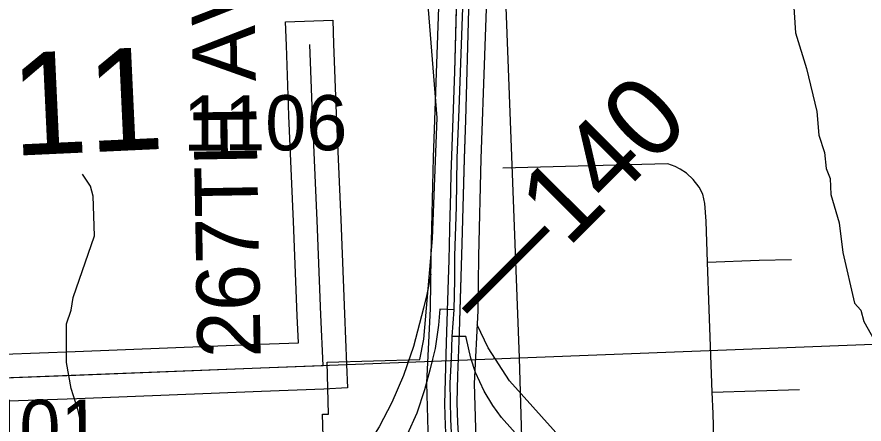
# Model space of a CAD drawing. Extents: x 128.7 to 185.5, y -21.4 to 12.6.
# Drawn here: x 150.614 to 151.689, y -9.264 to -8.747 of the extents above; entities that cross this region are included whole.
import ezdxf

# ---------------------------------------------------------------- set-up
doc = ezdxf.new("R2010")
doc.units = 0
for name, color, linetype in [('tdCoCityStreetMinor', 7, 'Continuous'), ('tdCoCorpBndry', 7, 'Continuous'), ('tdCoDivCarto', 7, 'Continuous'), ('tdCoHydroRiver', 7, 'Continuous'), ('tdCoPriCL', 7, 'Continuous'), ('tdCoPriDiv', 7, 'Continuous'), ('tdCoPrimary', 7, 'Continuous'), ('tdCoPriRamp', 7, 'Continuous'), ('tdCoSecRdNmbr', 7, 'Continuous'), ('tdCoSecRdTxt', 7, 'Continuous'), ('tdCoSecRteBand', 7, 'Continuous'), ('tdCoSecRteCL', 7, 'Continuous'), ('tdCoSectLine', 7, 'Continuous'), ('tdCoSectNmbr', 7, 'Continuous'), ('tdCoSurfAsphalt', 7, 'Continuous'), ('tdCoSurfBitum', 7, 'Continuous'), ('tdStHwyPriRefPost1', 7, 'Continuous')]:
    doc.layers.add(name, color=color, linetype=linetype)

msp = doc.modelspace()

# ---------------------------------------------------------------- linework, layer by layer
at = {"layer": 'tdCoCityStreetMinor'}
msp.add_line((151.4964, -9.2239), (151.6072, -9.2206), dxfattribs=at)
for points in [[(151.4905, -9.0586), (151.4888, -9.0068), (151.487, -8.9842), (151.4843, -8.9723), (151.4799, -8.9637), (151.4722, -8.9538), (151.4636, -8.9459), (151.4557, -8.9405), (151.4495, -8.9375), (151.4399, -8.9341), (151.3741, -8.9356), (151.2306, -8.9395)], [(151.4905, -9.0586), (151.5558, -9.0562), (151.597, -9.0554)], [(151.4964, -9.2239), (151.4925, -9.119), (151.4905, -9.0586)], [(151.4988, -9.2985), (151.4974, -9.2507), (151.4964, -9.2239)]]:
    msp.add_lwpolyline(points, dxfattribs=at)
at = {"layer": 'tdCoCorpBndry'}
msp.add_lwpolyline([(150.505, -9.4435), (150.628, -9.4324), (150.8828, -9.4193), (150.9392, -9.4182), (150.9616, -9.4108), (151.006, -9.388), (151.0058, -9.3802), (151.0019, -9.2518), (151.0094, -9.2516), (151.0076, -9.1858), (151.1255, -9.1825), (151.1305, -9.1567), (151.1412, -9.0287), (151.1472, -8.8755), (151.1314, -8.674)], dxfattribs=at)
at = {"layer": 'tdCoDivCarto'}
for p, q in [((151.1728, -8.6866), (151.1694, -8.8173)), ((151.1837, -8.8784), (151.1876, -8.7381)), ((151.1694, -8.8173), (151.1647, -8.947)), ((151.1822, -8.9276), (151.1837, -8.8784)), ((151.179, -9.0353), (151.1822, -8.9276)), ((151.1647, -8.947), (151.1637, -8.9883)), ((151.1637, -8.9883), (151.1634, -8.998)), ((151.1634, -8.998), (151.162, -9.0562)), ((151.1766, -9.1198), (151.179, -9.0355)), ((151.179, -9.0355), (151.179, -9.0353)), ((151.162, -9.0562), (151.1612, -9.0807)), ((151.1612, -9.0807), (151.1588, -9.1608)), ((151.1758, -9.1475), (151.1766, -9.1198)), ((151.1736, -9.2027), (151.1758, -9.1475)), ((151.1588, -9.1608), (151.1568, -9.2392)), ((151.1726, -9.237), (151.1736, -9.2027)), ((151.1568, -9.2392), (151.1575, -9.2661)), ((151.1736, -9.2629), (151.1726, -9.237)), ((151.1758, -9.2954), (151.1736, -9.2629))]:
    msp.add_line(p, q, dxfattribs=at)
for points in [[(151.1794, -8.533), (151.1795, -8.5423), (151.1768, -8.5731), (151.1728, -8.6866), (151.1694, -8.8173), (151.1647, -8.947), (151.1637, -8.9883)], [(151.1794, -8.533), (151.1795, -8.5423), (151.1768, -8.5731), (151.1728, -8.6866), (151.1694, -8.8173), (151.1647, -8.947), (151.1637, -8.9883)], [(151.1794, -8.533), (151.1795, -8.5423), (151.1768, -8.5731), (151.1728, -8.6866), (151.1694, -8.8173), (151.1647, -8.947), (151.1637, -8.9883)], [(151.1822, -8.9271), (151.1837, -8.8784), (151.1876, -8.7381), (151.1908, -8.6294), (151.1935, -8.5717), (151.1958, -8.5396), (151.1958, -8.533)], [(151.1822, -8.9276), (151.1837, -8.8784), (151.1876, -8.7381), (151.1908, -8.6294), (151.1935, -8.5717), (151.1958, -8.5396), (151.1958, -8.5335)], [(151.1822, -8.9276), (151.1837, -8.8784), (151.1876, -8.7381), (151.1908, -8.6294), (151.1935, -8.5717), (151.1958, -8.5396), (151.1958, -8.5335)], [(151.1766, -9.1193), (151.179, -9.0355), (151.179, -9.0353), (151.1822, -8.9271)], [(151.1766, -9.1198), (151.179, -9.0355), (151.179, -9.0353), (151.1822, -8.9276)], [(151.1766, -9.1198), (151.179, -9.0355), (151.179, -9.0353), (151.1822, -8.9276)], [(151.1637, -8.9883), (151.1634, -8.998), (151.162, -9.0562), (151.1612, -9.0807)], [(151.1637, -8.9883), (151.1634, -8.998), (151.162, -9.0562), (151.1612, -9.0807)], [(151.1637, -8.9883), (151.1634, -8.998), (151.162, -9.0562), (151.1612, -9.0807)], [(151.1612, -9.0807), (151.1588, -9.1608), (151.1568, -9.2392), (151.1575, -9.2661), (151.1588, -9.2917), (151.1617, -9.3223), (151.1677, -9.3596)], [(151.1612, -9.0807), (151.1588, -9.1608), (151.1568, -9.2392), (151.1575, -9.2661), (151.1588, -9.2917), (151.1617, -9.3223), (151.1677, -9.3596)], [(151.1612, -9.0807), (151.1588, -9.1608), (151.1568, -9.2392), (151.1575, -9.2661), (151.1588, -9.2917), (151.1617, -9.3223), (151.1677, -9.3596)], [(151.1836, -9.3572), (151.1832, -9.3541), (151.1783, -9.3189), (151.1758, -9.2954), (151.1736, -9.2629), (151.1726, -9.237), (151.1736, -9.2027), (151.1758, -9.1475), (151.1766, -9.1193)], [(151.1837, -9.3578), (151.1832, -9.3541), (151.1783, -9.3189), (151.1758, -9.2954), (151.1736, -9.2629), (151.1726, -9.237), (151.1736, -9.2027), (151.1758, -9.1475), (151.1766, -9.1198)], [(151.1865, -9.3764), (151.1832, -9.3541), (151.1783, -9.3189), (151.1758, -9.2954), (151.1736, -9.2629), (151.1726, -9.237), (151.1736, -9.2027), (151.1758, -9.1475), (151.1766, -9.1198)]]:
    msp.add_lwpolyline(points, dxfattribs=at)
at = {"layer": 'tdCoHydroRiver'}
for points in [[(151.5983, -8.7094), (151.6018, -8.7676), (151.616, -8.8129), (151.6289, -8.8677), (151.6316, -8.8976), (151.6386, -8.9195), (151.6409, -8.9399), (151.6461, -8.9524), (151.6468, -8.9728), (151.6575, -9.0088), (151.6619, -9.0465), (151.6767, -9.1107), (151.6849, -9.1199), (151.6886, -9.134), (151.702, -9.1572)], [(150.7104, -9.3301), (150.6918, -9.2471), (150.6829, -9.219), (150.6771, -9.186), (150.677, -9.1371), (150.6827, -9.1195), (150.6853, -9.1037), (150.7126, -9.0254), (150.7109, -8.975), (150.7073, -8.9624), (150.6973, -8.947)]]:
    msp.add_lwpolyline(points, dxfattribs=at)
at = {"layer": 'tdCoPriCL'}
for points in [[(151.1688, -9.1191), (151.1698, -9.081), (151.1696, -9.0507), (151.172, -8.9886), (151.1727, -8.9268), (151.1752, -8.8644), (151.1824, -8.665), (151.1867, -8.5329), (151.1867, -8.529), (151.1871, -8.5098), (151.1875, -8.4894), (151.1904, -8.3282), (151.1906, -8.3149), (151.1909, -8.2996), (151.1916, -8.2599), (151.1958, -8.1781), (151.2023, -7.9812), (151.2035, -7.944), (151.2053, -7.8636), (151.2038, -7.7308), (151.2008, -7.6332), (151.1975, -7.5435), (151.1885, -7.2232)], [(151.1688, -9.1191), (151.1509, -9.1184), (151.1489, -9.1389), (151.1447, -9.1682), (151.1416, -9.182), (151.138, -9.196), (151.1312, -9.221), (151.1213, -9.2503), (151.1092, -9.2777), (151.0964, -9.3024), (151.0841, -9.3226), (151.0747, -9.3369), (151.0624, -9.3539), (151.0501, -9.3687), (151.0365, -9.3832), (151.0205, -9.3961), (151.0062, -9.4059), (151.0006, -9.4098), (150.9948, -9.4133), (150.9798, -9.4207), (150.9591, -9.4294), (150.9415, -9.4343), (150.9216, -9.4383), (150.9223, -9.453)], [(151.1665, -9.1533), (151.1688, -9.1191)], [(151.1743, -9.3585), (151.1724, -9.3427), (151.1668, -9.3008), (151.1646, -9.2579), (151.164, -9.2123), (151.1653, -9.1812), (151.1665, -9.1533)], [(151.3309, -9.4351), (151.3201, -9.4185), (151.3144, -9.4128), (151.3115, -9.4069), (151.3095, -9.3998), (151.3097, -9.3899), (151.309, -9.3781), (151.3078, -9.363), (151.305, -9.3524), (151.3011, -9.3416), (151.2959, -9.3324), (151.2851, -9.3184), (151.2535, -9.2834), (151.2288, -9.256), (151.218, -9.2407), (151.2071, -9.2225), (151.1958, -9.199), (151.1899, -9.1806), (151.184, -9.1544), (151.1838, -9.1532), (151.1665, -9.1533)]]:
    msp.add_lwpolyline(points, dxfattribs=at)
at = {"layer": 'tdCoPriDiv'}
for points in [[(151.2829, -10.2902), (151.2686, -10.1968), (151.2623, -10.1448), (151.2454, -10.0415), (151.2238, -9.8826), (151.2125, -9.82), (151.2042, -9.7536), (151.1772, -9.5825), (151.1578, -9.4456), (151.158, -9.4466), (151.1447, -9.3629), (151.1369, -9.3035), (151.134, -9.2119), (151.1389, -9.1177), (151.1396, -9.0502), (151.1427, -8.926), (151.1567, -8.5322), (151.1616, -8.2589), (151.1658, -8.1769), (151.1753, -7.8635), (151.1738, -7.7314), (151.1675, -7.5445), (151.1566, -7.1267)], [(151.2165, -7.1253), (151.2275, -7.5425), (151.2338, -7.7302), (151.2353, -7.8638), (151.2257, -8.1794), (151.2216, -8.2609), (151.2167, -8.5337), (151.2027, -8.9275), (151.1996, -9.0512), (151.1988, -9.1204), (151.1941, -9.2128), (151.1967, -9.298), (151.204, -9.3542), (151.2263, -9.5013), (151.2637, -9.7454), (151.2719, -9.8114), (151.2831, -9.8732), (151.3048, -10.0325), (151.3217, -10.1369), (151.3281, -10.1883), (151.3401, -10.2666)]]:
    msp.add_lwpolyline(points, dxfattribs=at)
at = {"layer": 'tdCoPrimary'}
for points in [[(151.1794, -8.533), (151.1795, -8.5423), (151.1768, -8.5731), (151.1728, -8.6866), (151.1694, -8.8173), (151.1647, -8.947), (151.1637, -8.9883)], [(151.1794, -8.533), (151.1795, -8.5423), (151.1768, -8.5731), (151.1728, -8.6866), (151.1694, -8.8173), (151.1647, -8.947), (151.1637, -8.9883)], [(151.1822, -8.9276), (151.1837, -8.8784), (151.1876, -8.7381), (151.1908, -8.6294), (151.1935, -8.5717), (151.1958, -8.5396), (151.1958, -8.5335)], [(151.1822, -8.9276), (151.1837, -8.8784), (151.1876, -8.7381), (151.1908, -8.6294), (151.1935, -8.5717), (151.1958, -8.5396), (151.1958, -8.5335)], [(151.1728, -8.6866), (151.1694, -8.8173), (151.1647, -8.947), (151.1637, -8.9883), (151.1634, -8.998), (151.162, -9.0562), (151.1612, -9.0807), (151.1588, -9.1608), (151.1568, -9.2392), (151.1575, -9.2661), (151.1588, -9.2917), (151.1617, -9.3223), (151.1677, -9.3596), (151.1681, -9.3625), (151.1728, -9.3947), (151.176, -9.4169), (151.1788, -9.4365)], [(151.1952, -9.435), (151.1926, -9.4175), (151.1888, -9.3921), (151.1865, -9.3764), (151.1832, -9.3541), (151.1783, -9.3189), (151.1758, -9.2954), (151.1736, -9.2629), (151.1726, -9.237), (151.1736, -9.2027), (151.1758, -9.1475), (151.1766, -9.1198), (151.179, -9.0355), (151.179, -9.0353), (151.1822, -8.9276), (151.1837, -8.8784), (151.1876, -8.7381)], [(151.1766, -9.1198), (151.179, -9.0355), (151.179, -9.0353), (151.1822, -8.9276)], [(151.1766, -9.1198), (151.179, -9.0355), (151.179, -9.0353), (151.1822, -8.9276)], [(151.1637, -8.9883), (151.1634, -8.998), (151.162, -9.0562), (151.1612, -9.0807)], [(151.1637, -8.9883), (151.1634, -8.998), (151.162, -9.0562), (151.1612, -9.0807)], [(151.1612, -9.0807), (151.1588, -9.1608), (151.1568, -9.2392), (151.1575, -9.2661), (151.1588, -9.2917), (151.1617, -9.3223), (151.1677, -9.3596)], [(151.1612, -9.0807), (151.1588, -9.1608), (151.1568, -9.2392), (151.1575, -9.2661), (151.1588, -9.2917), (151.1617, -9.3223), (151.1677, -9.3596)], [(151.1865, -9.3764), (151.1832, -9.3541), (151.1783, -9.3189), (151.1758, -9.2954), (151.1736, -9.2629), (151.1726, -9.237), (151.1736, -9.2027), (151.1758, -9.1475), (151.1766, -9.1198)], [(151.1865, -9.3764), (151.1832, -9.3541), (151.1783, -9.3189), (151.1758, -9.2954), (151.1736, -9.2629), (151.1726, -9.237), (151.1736, -9.2027), (151.1758, -9.1475), (151.1766, -9.1198)]]:
    msp.add_lwpolyline(points, dxfattribs=at)
at = {"layer": 'tdCoPriRamp'}
for points in [[(151.1393, -9.0738), (151.1341, -9.0999), (151.1301, -9.1172)], [(151.1301, -9.1172), (151.1171, -9.1659), (151.1048, -9.2026), (151.0897, -9.2368), (151.0736, -9.2676), (151.0465, -9.3108), (151.0157, -9.3505), (150.9987, -9.3687), (150.9608, -9.3971)], [(151.3668, -9.4336), (151.3532, -9.4128), (151.3461, -9.4057), (151.34, -9.3894), (151.3378, -9.3434), (151.3295, -9.3166), (151.3095, -9.2876), (151.2392, -9.2096), (151.212, -9.1677), (151.1979, -9.1385)]]:
    msp.add_lwpolyline(points, dxfattribs=at)
at = {"layer": 'tdCoSecRteBand'}
msp.add_lwpolyline([(150.5519, -9.1771), (150.6879, -9.1721), (150.9221, -9.163), (150.9712, -9.161), (150.9698, -9.1269), (150.9698, -9.1269), (150.9698, -9.1268), (150.9651, -9.0071), (150.9592, -8.873), (150.9592, -8.8729), (150.9592, -8.8727), (150.956, -8.7837), (150.9549, -8.7537), (151.0149, -8.7516), (151.0159, -8.7816), (151.0191, -8.8705), (151.025, -9.0045), (151.025, -9.0046), (151.0251, -9.0046), (151.0297, -9.1245), (151.0324, -9.1885), (151.0337, -9.2185), (151.0037, -9.2198), (150.9245, -9.223), (150.9245, -9.223), (150.9245, -9.223), (150.6902, -9.2321), (150.6902, -9.2321), (150.6901, -9.2321), (150.554, -9.237)], dxfattribs=at)
at = {"layer": 'tdCoSecRteCL'}
msp.add_lwpolyline([(150.2454, -9.219), (150.3867, -9.2125), (150.5529, -9.2071), (150.689, -9.2021), (150.9233, -9.193), (151.0025, -9.1898), (150.9998, -9.1257), (150.9951, -9.0058), (150.9892, -8.8717), (150.9859, -8.7826)], dxfattribs=at)
at = {"layer": 'tdCoSectLine'}
for points in [[(151.2135, -8.178), (151.2512, -9.1802)], [(151.2512, -9.1802), (152.2482, -9.1419)], [(150.245, -9.219), (151.2512, -9.1802)], [(151.2512, -9.1802), (151.2809, -10.1891)]]:
    msp.add_lwpolyline(points, dxfattribs=at)
at = {"layer": 'tdCoSurfAsphalt'}
msp.add_lwpolyline([(150.2454, -9.219), (150.3867, -9.2125), (150.5529, -9.2071), (150.689, -9.2021), (150.9233, -9.193), (151.0025, -9.1898)], dxfattribs=at)
at = {"layer": 'tdCoSurfBitum'}
msp.add_lwpolyline([(151.0025, -9.1898), (150.9998, -9.1257), (150.9951, -9.0058), (150.9892, -8.8717), (150.9859, -8.7826)], dxfattribs=at)

# ---------------------------------------------------------------- texts
at = {"layer": 'tdCoSecRdNmbr'}
for s, rotation, p in [('1106', 0.1143, (150.8251, -8.9171)), ('1401', 0.1141, (150.5132, -9.3036))]:
    msp.add_text(s, height=0.07, rotation=rotation, dxfattribs=at).set_placement(p)
at = {"layer": 'tdCoSecRdTxt'}
msp.add_text('267TH AVE', height=0.08, rotation=91, dxfattribs=at).set_placement((150.9234, -9.1797))
at = {"layer": 'tdCoSectNmbr'}
msp.add_text('11', height=0.13, rotation=2.6666, dxfattribs=at).set_placement((150.6092, -8.9238))
at = {"layer": 'tdStHwyPriRefPost1'}
msp.add_text('‒‒140', height=0.1, rotation=45, dxfattribs=at).set_placement((151.2081, -9.1467))

doc.saveas('drawing.dxf')
